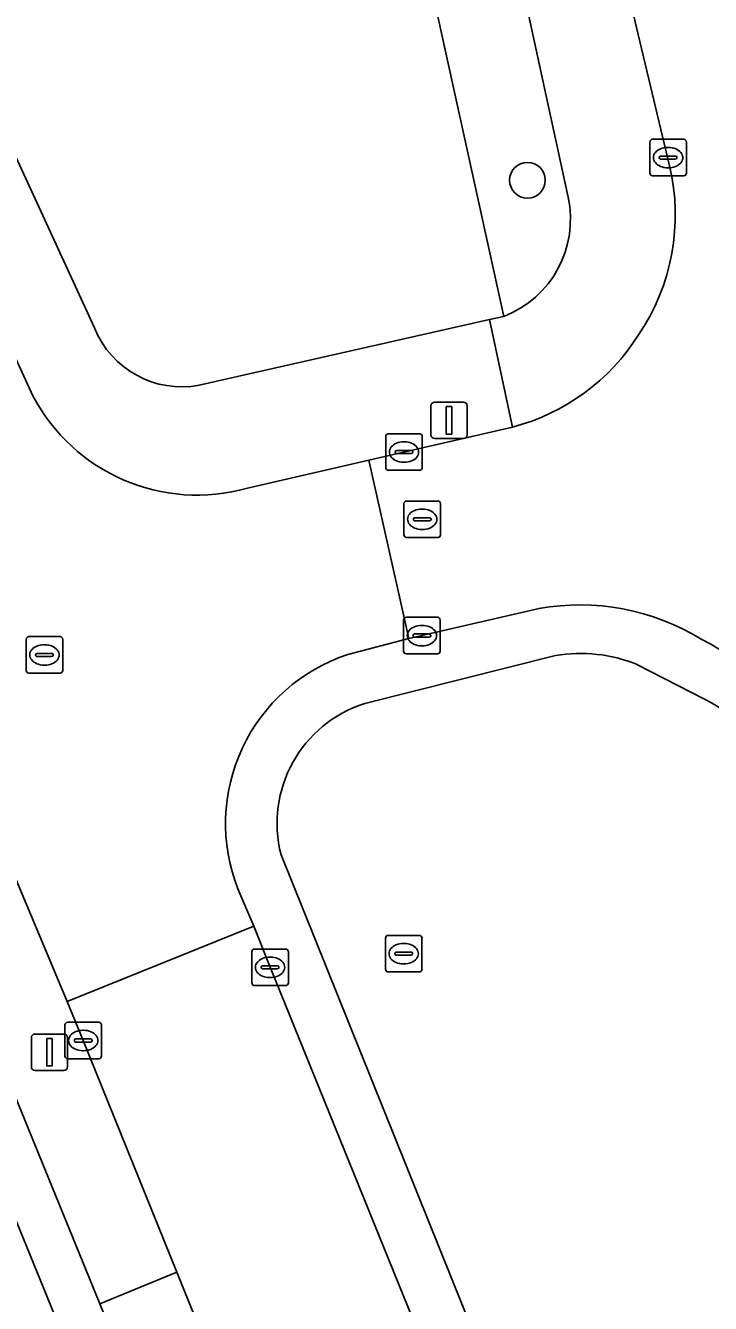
# Model space of a CAD drawing. Extents: x 160030 to 160839, y 385325 to 386450.
# Drawn here: x 160650.68 to 160669.44, y 385707.05 to 385742.04 of the extents above; entities that cross this region are included whole.
import ezdxf

# ---------------------------------------------------------------- set-up
doc = ezdxf.new("R2010")
doc.units = 0
for name, color, linetype in [('IMGEO_Boom', 7, 'Continuous'), ('IMGEO_Brandkraan', 7, 'Continuous'), ('IMGEO_Groenvoorziening', 7, 'Continuous'), ('IMGEO_Kolk', 7, 'Continuous'), ('IMGEO_Lichtmast', 7, 'Continuous'), ('IMGEO_Rijbaan_lokaal_open', 7, 'Continuous'), ('IMGEO_Rioolput', 7, 'Continuous'), ('IMGEO_Voetpad_halfverhard', 7, 'Continuous'), ('IMGEO_Voetpad_open', 7, 'Continuous')]:
    doc.layers.add(name, color=color, linetype=linetype)

msp = doc.modelspace()

# ---------------------------------------------------------------- linework, layer by layer
at = {"layer": 'IMGEO_Boom'}
msp.add_circle((160664.427, 385737.803), 0.489, dxfattribs=at)
at = {"layer": 'IMGEO_Brandkraan'}
for p, q in [((160660.613, 385717.129), (160661.465, 385717.129)), ((160660.538, 385716.203), (160660.538, 385717.055)), ((160661.026, 385716.909), (160661.051, 385716.909)), ((160661.539, 385717.055), (160661.539, 385716.203)), ((160660.797, 385716.623), (160660.797, 385716.635)), ((160661.235, 385716.586), (160660.837, 385716.586)), ((160660.84, 385716.672), (160661.238, 385716.672)), ((160661.281, 385716.635), (160661.281, 385716.623)), ((160661.465, 385716.129), (160660.613, 385716.129)), ((160661.049, 385716.349), (160661.024, 385716.349))]:
    msp.add_line(p, q, dxfattribs=at)
for points in [[(160660.613, 385717.129), (160661.465, 385717.129)], [(160660.538, 385716.203), (160660.538, 385717.055)], [(160661.539, 385717.055), (160661.539, 385716.203)], [(160661.465, 385716.129), (160660.613, 385716.129)]]:
    msp.add_lwpolyline(points, dxfattribs=at)
for centre, radius, start, end in [((160660.615, 385717.053), 0.0765, 91.552, 178.448), ((160660.615, 385717.053), 0.0765, 91.552, 178.448), ((160661.463, 385717.053), 0.0765, 1.552, 88.448), ((160661.463, 385717.053), 0.0765, 1.552, 88.448), ((160660.837, 385716.632), 0.0403, 85.8775, 175.7526), ((160660.834, 385716.622), 0.0366, 178.938, 274.7102), ((160661.238, 385716.629), 0.043, 264.8664, 352.4533), ((160661.242, 385716.634), 0.0386, 1.7309, 96.639), ((160660.615, 385716.205), 0.0765, 181.552, 268.448), ((160660.615, 385716.205), 0.0765, 181.552, 268.448), ((160661.463, 385716.205), 0.0765, 271.552, 358.448), ((160661.463, 385716.205), 0.0765, 271.552, 358.448)]:
    msp.add_arc(centre, radius, start, end, dxfattribs=at)
for centre, major_axis, ratio, start_param, end_param in [((160661.025, 385716.629), (-0.387, 0.002), 0.722429, 4.712389, 7.853982), ((160661.05, 385716.629), (-0.39, 0.002), 0.717154, 1.570796, 4.712389)]:
    msp.add_ellipse(centre, major_axis=major_axis, ratio=ratio, start_param=start_param, end_param=end_param, dxfattribs=at)
at = {"layer": 'IMGEO_Groenvoorziening'}
for points in [[(160652.559, 385785.062), (160655.035, 385785.583), (160653.909, 385790.747), (160640.551, 385787.76), (160628.775, 385785.314), (160637.433, 385766.658), (160652.572, 385733.759)], [(160665.539, 385737.339), (160662.79, 385750), (160655.035, 385785.583), (160652.559, 385785.062), (160660.276, 385750), (160661.789, 385743.123), (160663.78, 385734.077)], [(160655.442, 385732.191), (160663.387, 385733.988), (160663.78, 385734.077), (160661.789, 385743.123), (160660.276, 385750), (160652.559, 385785.062)], [(160665.195, 385724.794), (160659.975, 385723.479)], [(160669.272, 385723.595), (160667.426, 385724.548)], [(160657.68, 385719.337), (160664.513, 385702.372), (160683.729, 385654.933)]]:
    msp.add_lwpolyline(points, dxfattribs=at)
for points in [[(160648.425, 385723.394), (160646.393, 385722.522), (160652.716, 385707.042), (160654.83, 385707.907), (160652.264, 385714.252), (160651.821, 385715.317)], [(160645.237, 385722.026), (160645.095, 385721.972), (160645.176, 385721.79), (160643.212, 385720.92), (160644.352, 385717.646), (160650.054, 385701.285), (160658.784, 385679.044), (160664.517, 385665.217), (160661.711, 385663.365), (160663.284, 385660.922), (160665.653, 385662.477), (160666.01, 385662.713), (160668.947, 385663.902)], [(160658.086, 385699.854), (160654.83, 385707.907), (160652.716, 385707.042), (160671.443, 385661.191), (160673.4, 385662.011), (160669.678, 385671.204), (160663.493, 385686.466)]]:
    msp.add_lwpolyline(points, close=True, dxfattribs=at)
for centre, radius, start, end in [((160662.757, 385736.734), 2.847, 291.065, 12.2644), ((160654.966, 385734.73), 2.583, 202.0753, 280.6255), ((160665.87, 385720.672), 4.177, 68.1224, 99.2931), ((160661.01, 385720.199), 3.44, 107.5092, 194.5109), ((160667.288, 385719.636), 4.429, 19.4046, 63.3833)]:
    msp.add_arc(centre, radius, start, end, dxfattribs=at)
at = {"layer": 'IMGEO_Kolk'}
for p, q in [((160667.778, 385737.998), (160667.778, 385738.85)), ((160667.853, 385738.924), (160668.705, 385738.924)), ((160668.779, 385738.85), (160668.779, 385737.998)), ((160668.037, 385738.418), (160668.037, 385738.43)), ((160668.08, 385738.467), (160668.478, 385738.467)), ((160668.266, 385738.704), (160668.291, 385738.704)), ((160668.521, 385738.43), (160668.521, 385738.418)), ((160668.475, 385738.381), (160668.077, 385738.381)), ((160668.289, 385738.144), (160668.264, 385738.144)), ((160668.705, 385737.924), (160667.853, 385737.924)), ((160660.546, 385729.936), (160660.546, 385730.788)), ((160660.621, 385730.862), (160661.473, 385730.862)), ((160661.547, 385730.788), (160661.547, 385729.936)), ((160660.805, 385730.356), (160660.805, 385730.368)), ((160660.848, 385730.405), (160661.246, 385730.405)), ((160661.034, 385730.642), (160661.059, 385730.642)), ((160661.289, 385730.368), (160661.289, 385730.356)), ((160661.243, 385730.319), (160660.845, 385730.319)), ((160661.057, 385730.082), (160661.032, 385730.082)), ((160661.473, 385729.862), (160660.621, 385729.862)), ((160661.111, 385725.838), (160661.963, 385725.838)), ((160661.036, 385724.912), (160661.036, 385725.764)), ((160661.524, 385725.618), (160661.549, 385725.618)), ((160662.037, 385725.764), (160662.037, 385724.912)), ((160661.295, 385725.332), (160661.295, 385725.344)), ((160661.733, 385725.295), (160661.335, 385725.295)), ((160661.338, 385725.381), (160661.736, 385725.381)), ((160661.779, 385725.344), (160661.779, 385725.332)), ((160661.963, 385724.838), (160661.111, 385724.838)), ((160661.547, 385725.058), (160661.522, 385725.058)), ((160656.954, 385716.756), (160657.806, 385716.756)), ((160656.879, 385715.83), (160656.879, 385716.682)), ((160657.367, 385716.536), (160657.392, 385716.536)), ((160657.88, 385716.682), (160657.88, 385715.83)), ((160657.138, 385716.25), (160657.138, 385716.262)), ((160657.576, 385716.213), (160657.178, 385716.213)), ((160657.181, 385716.299), (160657.579, 385716.299)), ((160657.622, 385716.262), (160657.622, 385716.25)), ((160657.806, 385715.756), (160656.954, 385715.756)), ((160657.39, 385715.976), (160657.365, 385715.976)), ((160651.763, 385713.826), (160651.763, 385714.678)), ((160651.838, 385714.752), (160652.69, 385714.752)), ((160652.764, 385714.678), (160652.764, 385713.826)), ((160652.022, 385714.246), (160652.022, 385714.258)), ((160652.065, 385714.295), (160652.463, 385714.295)), ((160652.251, 385714.532), (160652.276, 385714.532)), ((160652.506, 385714.258), (160652.506, 385714.246)), ((160652.46, 385714.209), (160652.062, 385714.209)), ((160652.274, 385713.972), (160652.249, 385713.972)), ((160652.69, 385713.752), (160651.838, 385713.752))]:
    msp.add_line(p, q, dxfattribs=at)
for points in [[(160667.778, 385737.998), (160667.778, 385738.85)], [(160667.853, 385738.924), (160668.705, 385738.924)], [(160668.779, 385738.85), (160668.779, 385737.998)], [(160668.705, 385737.924), (160667.853, 385737.924)], [(160660.546, 385729.936), (160660.546, 385730.788)], [(160660.621, 385730.862), (160661.473, 385730.862)], [(160661.547, 385730.788), (160661.547, 385729.936)], [(160661.473, 385729.862), (160660.621, 385729.862)], [(160661.111, 385725.838), (160661.963, 385725.838)], [(160661.036, 385724.912), (160661.036, 385725.764)], [(160662.037, 385725.764), (160662.037, 385724.912)], [(160661.963, 385724.838), (160661.111, 385724.838)], [(160656.954, 385716.756), (160657.806, 385716.756)], [(160656.879, 385715.83), (160656.879, 385716.682)], [(160657.88, 385716.682), (160657.88, 385715.83)], [(160657.806, 385715.756), (160656.954, 385715.756)], [(160651.763, 385713.826), (160651.763, 385714.678)], [(160651.838, 385714.752), (160652.69, 385714.752)], [(160652.764, 385714.678), (160652.764, 385713.826)], [(160652.69, 385713.752), (160651.838, 385713.752)]]:
    msp.add_lwpolyline(points, dxfattribs=at)
for centre, radius, start, end in [((160667.855, 385738.848), 0.0765, 91.552, 178.448), ((160667.855, 385738.848), 0.0765, 91.552, 178.448), ((160668.703, 385738.848), 0.0765, 1.552, 88.448), ((160668.703, 385738.848), 0.0765, 1.552, 88.448), ((160668.077, 385738.427), 0.0403, 85.8775, 175.7526), ((160668.074, 385738.417), 0.0366, 178.938, 274.7102), ((160668.478, 385738.424), 0.043, 264.8664, 352.4533), ((160668.482, 385738.429), 0.0386, 1.7309, 96.639), ((160667.855, 385738), 0.0765, 181.552, 268.448), ((160667.855, 385738), 0.0765, 181.552, 268.448), ((160668.703, 385738), 0.0765, 271.552, 358.448), ((160668.703, 385738), 0.0765, 271.552, 358.448), ((160660.623, 385730.786), 0.0765, 91.552, 178.448), ((160660.623, 385730.786), 0.0765, 91.552, 178.448), ((160661.471, 385730.786), 0.0765, 1.552, 88.448), ((160661.471, 385730.786), 0.0765, 1.552, 88.448), ((160660.845, 385730.365), 0.0403, 85.8775, 175.7526), ((160660.842, 385730.355), 0.0366, 178.938, 274.7102), ((160661.246, 385730.362), 0.043, 264.8664, 352.4533), ((160661.25, 385730.367), 0.0386, 1.7309, 96.639), ((160660.623, 385729.938), 0.0765, 181.552, 268.448), ((160660.623, 385729.938), 0.0765, 181.552, 268.448), ((160661.471, 385729.938), 0.0765, 271.552, 358.448), ((160661.471, 385729.938), 0.0765, 271.552, 358.448), ((160661.113, 385725.762), 0.0765, 91.552, 178.448), ((160661.113, 385725.762), 0.0765, 91.552, 178.448), ((160661.961, 385725.762), 0.0765, 1.552, 88.448), ((160661.961, 385725.762), 0.0765, 1.552, 88.448), ((160661.335, 385725.341), 0.0403, 85.8775, 175.7526), ((160661.332, 385725.331), 0.0366, 178.938, 274.7102), ((160661.736, 385725.338), 0.043, 264.8664, 352.4533), ((160661.74, 385725.343), 0.0386, 1.7309, 96.639), ((160661.113, 385724.914), 0.0765, 181.552, 268.448), ((160661.113, 385724.914), 0.0765, 181.552, 268.448), ((160661.961, 385724.914), 0.0765, 271.552, 358.448), ((160661.961, 385724.914), 0.0765, 271.552, 358.448), ((160656.956, 385716.68), 0.0765, 91.552, 178.448), ((160656.956, 385716.68), 0.0765, 91.552, 178.448), ((160657.804, 385716.68), 0.0765, 1.552, 88.448), ((160657.804, 385716.68), 0.0765, 1.552, 88.448), ((160657.178, 385716.259), 0.0403, 85.8775, 175.7526), ((160657.175, 385716.249), 0.0366, 178.938, 274.7102), ((160657.579, 385716.256), 0.043, 264.8664, 352.4533), ((160657.583, 385716.261), 0.0386, 1.7309, 96.639), ((160656.956, 385715.832), 0.0765, 181.552, 268.448), ((160656.956, 385715.832), 0.0765, 181.552, 268.448), ((160657.804, 385715.832), 0.0765, 271.552, 358.448), ((160657.804, 385715.832), 0.0765, 271.552, 358.448), ((160651.84, 385714.676), 0.0765, 91.552, 178.448), ((160651.84, 385714.676), 0.0765, 91.552, 178.448), ((160652.688, 385714.676), 0.0765, 1.552, 88.448), ((160652.688, 385714.676), 0.0765, 1.552, 88.448), ((160652.062, 385714.255), 0.0403, 85.8775, 175.7526), ((160652.467, 385714.257), 0.0386, 1.7309, 96.639), ((160652.059, 385714.245), 0.0366, 178.938, 274.7102), ((160652.463, 385714.252), 0.043, 264.8664, 352.4533), ((160651.84, 385713.828), 0.0765, 181.552, 268.448), ((160651.84, 385713.828), 0.0765, 181.552, 268.448), ((160652.688, 385713.828), 0.0765, 271.552, 358.448), ((160652.688, 385713.828), 0.0765, 271.552, 358.448)]:
    msp.add_arc(centre, radius, start, end, dxfattribs=at)
for centre, major_axis, ratio, start_param, end_param in [((160668.265, 385738.424), (-0.387, 0.002), 0.722429, 4.712389, 7.853982), ((160668.29, 385738.424), (-0.39, 0.002), 0.717154, 1.570796, 4.712389), ((160661.033, 385730.362), (-0.387, 0.002), 0.722429, 4.712389, 7.853982), ((160661.058, 385730.362), (-0.39, 0.002), 0.717154, 1.570796, 4.712389), ((160661.523, 385725.338), (-0.387, 0.002), 0.722429, 4.712389, 7.853982), ((160661.548, 385725.338), (-0.39, 0.002), 0.717154, 1.570796, 4.712389), ((160657.366, 385716.256), (-0.387, 0.002), 0.722429, 4.712389, 7.853982), ((160657.391, 385716.256), (-0.39, 0.002), 0.717154, 1.570796, 4.712389), ((160652.25, 385714.252), (-0.387, 0.002), 0.722429, 4.712389, 7.853982), ((160652.275, 385714.252), (-0.39, 0.002), 0.717154, 1.570796, 4.712389)]:
    msp.add_ellipse(centre, major_axis=major_axis, ratio=ratio, start_param=start_param, end_param=end_param, dxfattribs=at)
at = {"layer": 'IMGEO_Lichtmast'}
for p, q in [((160661.784, 385730.83), (160661.784, 385731.63)), ((160661.784, 385731.63), (160661.784, 385730.83)), ((160661.884, 385731.73), (160662.674, 385731.73)), ((160662.674, 385731.73), (160661.884, 385731.73)), ((160662.774, 385731.63), (160662.774, 385730.83)), ((160662.774, 385730.83), (160662.774, 385731.63)), ((160662.674, 385730.73), (160661.884, 385730.73)), ((160661.884, 385730.73), (160662.674, 385730.73)), ((160650.843, 385713.529), (160650.843, 385714.329)), ((160650.843, 385714.329), (160650.843, 385713.529)), ((160650.943, 385714.429), (160651.733, 385714.429)), ((160651.733, 385714.429), (160650.943, 385714.429)), ((160651.833, 385714.329), (160651.833, 385713.529)), ((160651.833, 385713.529), (160651.833, 385714.329)), ((160651.733, 385713.429), (160650.943, 385713.429)), ((160650.943, 385713.429), (160651.733, 385713.429))]:
    msp.add_line(p, q, dxfattribs=at)
for points in [[(160662.204, 385731.605), (160662.354, 385731.605), (160662.354, 385730.855), (160662.204, 385730.855), (160662.204, 385731.605)], [(160651.263, 385714.304), (160651.413, 385714.304), (160651.413, 385713.554), (160651.263, 385713.554), (160651.263, 385714.304)]]:
    msp.add_lwpolyline(points, dxfattribs=at)
for centre, start, end in [((160661.884, 385731.63), 90, 180), ((160661.884, 385731.63), 90, 180), ((160662.674, 385731.63), 0, 90), ((160662.674, 385731.63), 360, 90), ((160661.884, 385730.83), 180, 270), ((160661.884, 385730.83), 180, 270), ((160662.674, 385730.83), 270, 0), ((160662.674, 385730.83), 270, 0), ((160650.943, 385714.329), 90, 180), ((160650.943, 385714.329), 90, 180), ((160651.733, 385714.329), 0, 90), ((160651.733, 385714.329), 360, 90), ((160650.943, 385713.529), 180, 270), ((160650.943, 385713.529), 180, 270), ((160651.733, 385713.529), 270, 0), ((160651.733, 385713.529), 270, 0)]:
    msp.add_arc(centre, 0.1, start, end, dxfattribs=at)
at = {"layer": 'IMGEO_Rijbaan_lokaal_open'}
for points in [[(160653.307, 385807.326), (160666.952, 385743.95), (160667.025, 385743.6), (160668.32, 385738.2)], [(160650.887, 385731.903), (160650.45, 385732.858), (160645.434, 385730.609), (160647.023, 385726.77), (160648.425, 385723.394), (160651.821, 385715.317), (160656.937, 385717.386), (160656.498, 385718.406)], [(160664.02, 385731.047), (160660.086, 385730.141), (160661.181, 385725.262), (160661.537, 385725.338), (160664.743, 385726.082)], [(160660.086, 385730.141), (160656.76, 385729.374)], [(160659.508, 385724.817), (160661.181, 385725.262), (160660.086, 385730.141)]]:
    msp.add_lwpolyline(points, dxfattribs=at)
msp.add_lwpolyline([(160669.368, 385686.648), (160663.199, 385701.92), (160657.38, 385716.256), (160656.937, 385717.386), (160651.821, 385715.317), (160652.264, 385714.252), (160654.83, 385707.907), (160658.086, 385699.854), (160663.493, 385686.466), (160669.678, 385671.204), (160673.4, 385662.011), (160675.402, 385657.068), (160676.038, 385654.904), (160676.535, 385653.282), (160678.085, 385653.897), (160681.991, 385655.41), (160681.545, 385656.559), (160674.794, 385673.244)], close=True, dxfattribs=at)
for centre, radius, start, end in [((160662.602, 385736.861), 5.873, 325.9542, 13.179), ((160662.561, 385736.654), 5.794, 284.5805, 327.8724), ((160655.381, 385734.256), 5.073, 207.6384, 285.7667), ((160665.849, 385719.757), 6.421, 58.6902, 99.9226), ((160666.947, 385720.682), 5.081, 10.9731, 63.8507), ((160661.031, 385720.19), 4.872, 108.2231, 201.4763)]:
    msp.add_arc(centre, radius, start, end, dxfattribs=at)
at = {"layer": 'IMGEO_Rioolput'}
for p, q in [((160661.119, 385729.022), (160661.971, 385729.022)), ((160661.044, 385728.096), (160661.044, 385728.948)), ((160661.532, 385728.802), (160661.557, 385728.802)), ((160662.045, 385728.948), (160662.045, 385728.096)), ((160661.303, 385728.516), (160661.303, 385728.528)), ((160661.741, 385728.479), (160661.343, 385728.479)), ((160661.346, 385728.565), (160661.744, 385728.565)), ((160661.787, 385728.528), (160661.787, 385728.516)), ((160661.971, 385728.022), (160661.119, 385728.022)), ((160661.555, 385728.242), (160661.53, 385728.242)), ((160650.702, 385724.382), (160650.702, 385725.234)), ((160650.777, 385725.308), (160651.629, 385725.308)), ((160651.703, 385725.234), (160651.703, 385724.382)), ((160650.961, 385724.802), (160650.961, 385724.814)), ((160651.399, 385724.765), (160651.001, 385724.765)), ((160651.004, 385724.851), (160651.402, 385724.851)), ((160651.19, 385725.088), (160651.215, 385725.088)), ((160651.445, 385724.814), (160651.445, 385724.802)), ((160651.213, 385724.528), (160651.188, 385724.528)), ((160651.629, 385724.308), (160650.777, 385724.308))]:
    msp.add_line(p, q, dxfattribs=at)
for points in [[(160661.119, 385729.022), (160661.971, 385729.022)], [(160661.044, 385728.096), (160661.044, 385728.948)], [(160662.045, 385728.948), (160662.045, 385728.096)], [(160661.971, 385728.022), (160661.119, 385728.022)], [(160650.702, 385724.382), (160650.702, 385725.234)], [(160650.777, 385725.308), (160651.629, 385725.308)], [(160651.703, 385725.234), (160651.703, 385724.382)], [(160651.629, 385724.308), (160650.777, 385724.308)]]:
    msp.add_lwpolyline(points, dxfattribs=at)
for centre, radius, start, end in [((160661.121, 385728.946), 0.0765, 91.552, 178.448), ((160661.121, 385728.946), 0.0765, 91.552, 178.448), ((160661.969, 385728.946), 0.0765, 1.552, 88.448), ((160661.969, 385728.946), 0.0765, 1.552, 88.448), ((160661.343, 385728.525), 0.0403, 85.8775, 175.7526), ((160661.34, 385728.515), 0.0366, 178.938, 274.7102), ((160661.744, 385728.522), 0.043, 264.8664, 352.4533), ((160661.748, 385728.527), 0.0386, 1.7309, 96.639), ((160661.121, 385728.098), 0.0765, 181.552, 268.448), ((160661.121, 385728.098), 0.0765, 181.552, 268.448), ((160661.969, 385728.098), 0.0765, 271.552, 358.448), ((160661.969, 385728.098), 0.0765, 271.552, 358.448), ((160650.779, 385725.232), 0.0765, 91.552, 178.448), ((160650.779, 385725.232), 0.0765, 91.552, 178.448), ((160651.627, 385725.232), 0.0765, 1.552, 88.448), ((160651.627, 385725.232), 0.0765, 1.552, 88.448), ((160651.001, 385724.811), 0.0403, 85.8775, 175.7526), ((160650.998, 385724.801), 0.0366, 178.938, 274.7102), ((160651.402, 385724.808), 0.043, 264.8664, 352.4533), ((160651.406, 385724.813), 0.0386, 1.7309, 96.639), ((160650.779, 385724.384), 0.0765, 181.552, 268.448), ((160650.779, 385724.384), 0.0765, 181.552, 268.448), ((160651.627, 385724.384), 0.0765, 271.552, 358.448), ((160651.627, 385724.384), 0.0765, 271.552, 358.448)]:
    msp.add_arc(centre, radius, start, end, dxfattribs=at)
for centre, major_axis, ratio, start_param, end_param in [((160661.531, 385728.522), (-0.387, 0.002), 0.722429, 4.712389, 7.853982), ((160661.556, 385728.522), (-0.39, 0.002), 0.717154, 1.570796, 4.712389), ((160651.189, 385724.808), (-0.387, 0.002), 0.722429, 4.712389, 7.853982), ((160651.214, 385724.808), (-0.39, 0.002), 0.717154, 1.570796, 4.712389)]:
    msp.add_ellipse(centre, major_axis=major_axis, ratio=ratio, start_param=start_param, end_param=end_param, dxfattribs=at)
at = {"layer": 'IMGEO_Voetpad_halfverhard'}
msp.add_lwpolyline([(160652.716, 385707.042), (160646.393, 385722.522), (160645.237, 385722.026), (160668.947, 385663.902), (160670.141, 385660.976), (160674.629, 385649.974), (160675.824, 385650.464), (160671.443, 385661.191)], close=True, dxfattribs=at)
at = {"layer": 'IMGEO_Voetpad_open'}
for points in [[(160650.707, 385806.028), (160653.316, 385793.643), (160633.809, 385789.28), (160627.546, 385787.995), (160628.775, 385785.314), (160640.551, 385787.76), (160653.909, 385790.747), (160655.035, 385785.583), (160662.79, 385750), (160665.539, 385737.339)], [(160619.258, 385800.467), (160620.07, 385798.64), (160621.033, 385796.572), (160628.802, 385779.787), (160635.246, 385765.866), (160649.918, 385733.946), (160650.45, 385732.858), (160650.887, 385731.903)], [(160652.572, 385733.759), (160637.433, 385766.658), (160628.775, 385785.314), (160627.546, 385787.995), (160622.363, 385799.309)], [(160668.32, 385738.2), (160667.025, 385743.6)], [(160656.76, 385729.374), (160660.086, 385730.141), (160664.02, 385731.047), (160663.387, 385733.988), (160655.442, 385732.191)], [(160663.78, 385734.077), (160663.387, 385733.988), (160664.02, 385731.047)], [(160664.743, 385726.082), (160661.537, 385725.338), (160661.181, 385725.262), (160659.508, 385724.817)], [(160659.975, 385723.479), (160665.195, 385724.794)], [(160667.426, 385724.548), (160669.272, 385723.595)], [(160683.729, 385654.933), (160664.513, 385702.372), (160657.68, 385719.337)], [(160656.498, 385718.406), (160656.937, 385717.386), (160657.38, 385716.256), (160663.199, 385701.92), (160669.368, 385686.648), (160674.794, 385673.244), (160681.545, 385656.559), (160681.991, 385655.41), (160682.593, 385653.943)]]:
    msp.add_lwpolyline(points, dxfattribs=at)
for centre, radius, start, end in [((160662.602, 385736.861), 5.873, 325.9542, 13.179), ((160662.757, 385736.734), 2.847, 291.065, 12.2644), ((160654.966, 385734.73), 2.583, 202.0753, 280.6255), ((160662.561, 385736.654), 5.794, 284.5805, 327.8724), ((160655.381, 385734.256), 5.073, 207.6384, 285.7667), ((160665.849, 385719.757), 6.421, 58.6902, 99.9226), ((160666.947, 385720.682), 5.081, 10.9731, 63.8507), ((160661.031, 385720.19), 4.872, 108.2231, 201.4763), ((160665.87, 385720.672), 4.177, 68.1224, 99.2931), ((160661.01, 385720.199), 3.44, 107.5092, 194.5109), ((160667.288, 385719.636), 4.429, 19.4046, 63.3833)]:
    msp.add_arc(centre, radius, start, end, dxfattribs=at)

doc.saveas('drawing.dxf')
